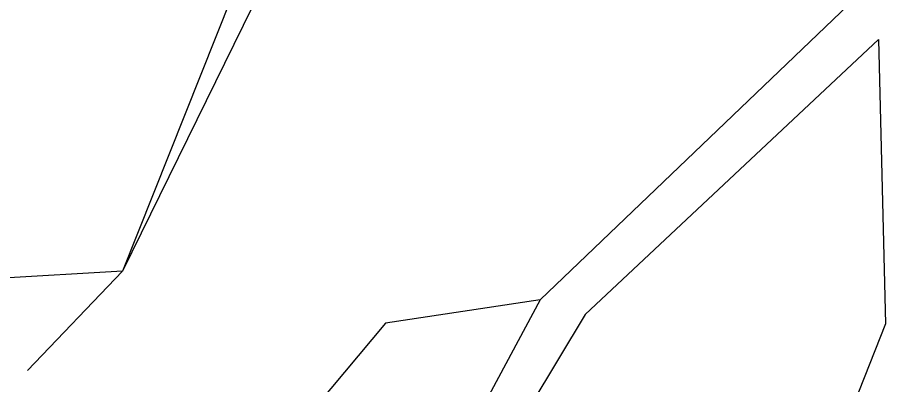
# Model space of a CAD drawing. Extents: x -438233 to -437334, y -1133133 to -1132623.
# Drawn here: x -438085.596 to -438084.508, y -1133018.703 to -1133018.243 of the extents above; entities that cross this region are included whole.
import ezdxf

# ---------------------------------------------------------------- set-up
doc = ezdxf.new("R2010")
doc.units = 0
doc.layers.add('Vrstva 1', color=7, linetype='Continuous')

msp = doc.modelspace()

# ---------------------------------------------------------------- linework, layer by layer
at = {"layer": 'Vrstva 1'}
for p, q in [((-438085.3119, -1133018.1796), (-438085.4637, -1133018.5607)), ((-438084.5178, -1133018.1923), (-438084.9405, -1133018.5963)), ((-438085.3011, -1133018.229), (-438085.4637, -1133018.5607)), ((-438084.5166, -1133018.2705), (-438084.8839, -1133018.6149)), ((-438084.5166, -1133018.2705), (-438084.5076, -1133018.6264)), ((-438085.4637, -1133018.5607), (-438085.7159, -1133018.5752)), ((-438085.4637, -1133018.5607), (-438085.5829, -1133018.6848)), ((-438084.9405, -1133018.5963), (-438085.1825, -1133019.0466)), ((-438084.9405, -1133018.5963), (-438085.1343, -1133018.6258)), ((-438084.8839, -1133018.6149), (-438085.1554, -1133019.0641)), ((-438085.1343, -1133018.6258), (-438085.2391, -1133018.7504)), ((-438084.5076, -1133018.6264), (-438084.7424, -1133019.2152))]:
    msp.add_line(p, q, dxfattribs=at)

doc.saveas('drawing.dxf')
